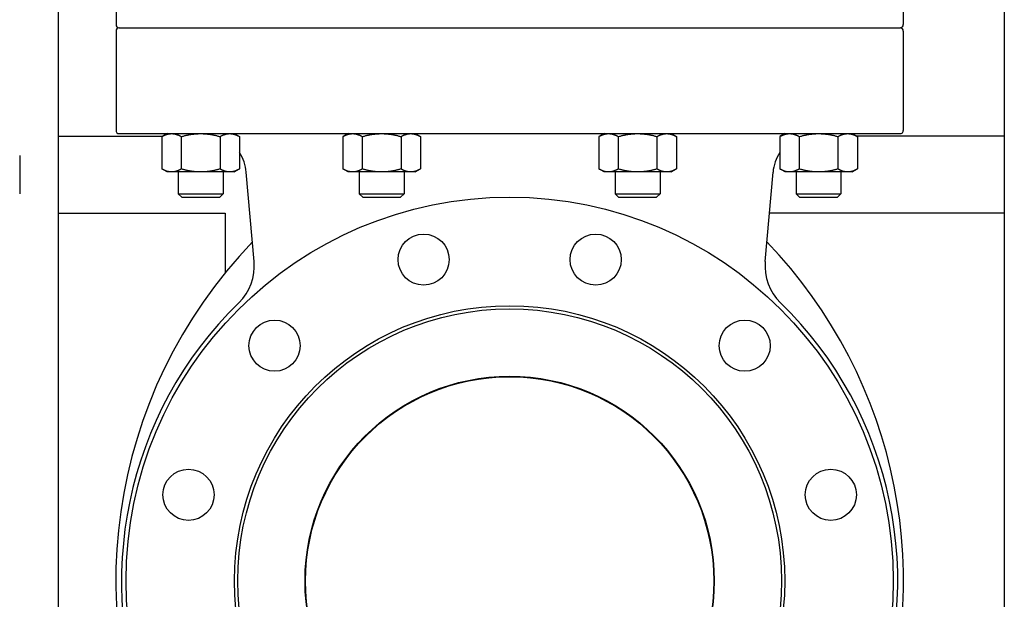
# Model space of a CAD drawing. Header units: inches. Extents: x 24 to 1128, y -58 to 748.
# Tile 477 of 656: x 601 to 620, y 345 to 356. Entities that reach past the tile are written whole.
import ezdxf

# ---------------------------------------------------------------- set-up
doc = ezdxf.new("R2010")
doc.units = ezdxf.units.IN
doc.header["$LTSCALE"] = 32
doc.header["$MEASUREMENT"] = 0
doc.layers.add('Visible (ANSI)', color=7, linetype='Continuous', lineweight=30)

msp = doc.modelspace()

# ---------------------------------------------------------------- linework, layer by layer
at = {"layer": 'Visible (ANSI)'}
for p, q in [((601.95163, 369.85867), (601.95163, 334.10867)), ((620.45163, 369.85867), (620.45163, 334.10867)), ((603.08463, 358.23367), (603.08463, 356.29217)), ((618.47663, 358.23367), (618.47663, 356.29217)), ((603.08463, 356.16617), (603.08463, 354.22467)), ((603.14763, 356.22917), (618.41363, 356.22917)), ((603.14763, 356.22917), (618.41363, 356.22917)), ((618.47663, 356.16617), (618.47663, 354.22467)), ((601.95163, 354.10867), (603.99232, 354.10867)), ((603.14763, 354.16167), (618.41363, 354.16167)), ((604.08412, 354.16167), (603.98264, 354.10308)), ((603.98264, 354.10308), (603.98264, 353.47026)), ((604.36138, 354.10308), (604.36138, 353.47026)), ((605.11887, 354.10308), (605.11887, 353.47026)), ((605.39753, 354.16086), (605.49761, 354.10308)), ((605.49761, 354.10308), (605.49761, 353.47026)), ((607.62257, 354.16167), (607.52109, 354.10308)), ((607.52109, 354.10308), (607.52109, 353.47026)), ((607.89983, 354.10308), (607.89983, 353.47026)), ((608.65731, 354.10308), (608.65731, 353.47026)), ((608.93457, 354.16167), (609.03606, 354.10308)), ((609.03606, 354.10308), (609.03606, 353.47026)), ((612.62669, 354.16167), (612.52521, 354.10308)), ((612.52521, 354.10308), (612.52521, 353.47026)), ((612.90395, 354.10308), (612.90395, 353.47026)), ((613.66144, 354.10308), (613.66144, 353.47026)), ((613.93869, 354.16167), (614.04018, 354.10308)), ((614.04018, 354.10308), (614.04018, 353.47026)), ((616.16374, 354.16086), (616.06366, 354.10308)), ((616.06366, 354.10308), (616.06366, 353.47026)), ((616.4424, 354.10308), (616.4424, 353.47026)), ((617.19988, 354.10308), (617.19988, 353.47026)), ((617.47714, 354.16167), (617.57863, 354.10308)), ((620.45163, 354.10867), (617.56894, 354.10867)), ((617.57863, 354.10308), (617.57863, 353.47026)), ((601.20163, 353.73367), (601.20163, 352.98367)), ((604.08412, 353.41167), (603.98264, 353.47026)), ((605.39612, 353.41167), (605.49761, 353.47026)), ((607.62257, 353.41167), (607.52109, 353.47026)), ((608.93457, 353.41167), (609.03606, 353.47026)), ((612.62669, 353.41167), (612.52521, 353.47026)), ((613.93869, 353.41167), (614.04018, 353.47026)), ((616.16514, 353.41167), (616.06366, 353.47026)), ((617.47714, 353.41167), (617.57863, 353.47026)), ((604.17201, 353.41167), (604.08412, 353.41167)), ((604.74012, 353.41167), (604.17201, 353.41167)), ((604.30262, 353.41167), (604.30262, 352.98332)), ((605.30824, 353.41167), (604.74012, 353.41167)), ((605.17762, 353.41167), (605.17762, 352.98332)), ((605.39612, 353.41167), (605.30824, 353.41167)), ((605.78448, 351.6602), (605.63168, 353.40675)), ((607.71046, 353.41167), (607.62257, 353.41167)), ((608.27857, 353.41167), (607.71046, 353.41167)), ((607.84107, 353.41167), (607.84107, 352.98332)), ((608.84668, 353.41167), (608.27857, 353.41167)), ((608.71607, 353.41167), (608.71607, 352.98332)), ((608.93457, 353.41167), (608.84668, 353.41167)), ((612.71458, 353.41167), (612.62669, 353.41167)), ((613.28269, 353.41167), (612.71458, 353.41167)), ((612.84519, 353.41167), (612.84519, 352.98332)), ((613.85081, 353.41167), (613.28269, 353.41167)), ((613.72019, 353.41167), (613.72019, 352.98332)), ((613.93869, 353.41167), (613.85081, 353.41167)), ((615.77678, 351.6602), (615.92959, 353.40675)), ((616.25303, 353.41167), (616.16514, 353.41167)), ((616.82114, 353.41167), (616.25303, 353.41167)), ((616.38364, 353.41167), (616.38364, 352.98332)), ((617.38925, 353.41167), (616.82114, 353.41167)), ((617.25864, 353.41167), (617.25864, 352.98332)), ((617.47714, 353.41167), (617.38925, 353.41167)), ((604.30262, 352.98332), (605.17762, 352.98332)), ((604.36877, 352.91717), (604.30262, 352.98332)), ((604.36877, 352.91717), (605.11147, 352.91717)), ((605.11147, 352.91717), (605.17762, 352.98332)), ((607.84107, 352.98332), (608.71607, 352.98332)), ((607.90722, 352.91717), (607.84107, 352.98332)), ((607.90722, 352.91717), (608.64992, 352.91717)), ((608.64992, 352.91717), (608.71607, 352.98332)), ((612.84519, 352.98332), (613.72019, 352.98332)), ((612.91134, 352.91717), (612.84519, 352.98332)), ((612.91134, 352.91717), (613.65404, 352.91717)), ((613.65404, 352.91717), (613.72019, 352.98332)), ((616.38364, 352.98332), (617.25864, 352.98332)), ((616.44979, 352.91717), (616.38364, 352.98332)), ((616.44979, 352.91717), (617.19249, 352.91717)), ((617.19249, 352.91717), (617.25864, 352.98332)), ((601.95163, 352.60867), (605.21813, 352.60867)), ((605.21813, 352.60867), (605.21813, 351.4418)), ((620.45163, 352.60867), (615.85976, 352.60867))]:
    msp.add_line(p, q, dxfattribs=at)
for centre, radius in [((610.78063, 345.42117), 7.5), ((609.09831, 351.69969), 0.5), ((612.46296, 351.69969), 0.5), ((610.78063, 345.42117), 5.378), ((610.78063, 345.42117), 5.315), ((606.18444, 350.01736), 0.5), ((615.37683, 350.01736), 0.5), ((610.78063, 345.42117), 4), ((610.78063, 345.42117), 3.99), ((604.50211, 347.10349), 0.5), ((617.05915, 347.10349), 0.5)]:
    msp.add_circle(centre, radius, dxfattribs=at)
for centre, radius, start, end in [((603.14763, 356.29217), 0.063, 180, 270), ((603.14763, 356.16617), 0.063, 90, 180), ((618.41363, 356.29217), 0.063, 270, 0), ((618.41363, 356.16617), 0.063, 0, 90), ((603.14763, 354.22467), 0.063, 180, 270), ((618.41363, 354.22467), 0.063, 270, 0), ((604.80783, 353.33467), 0.827, 5, 33.480325), ((616.75344, 353.33467), 0.827, 146.519675, 175), ((612.62846, 345.42117), 9.54783, 136.081373, 207.662302), ((608.93281, 345.42117), 9.54783, 338.457142, 43.918627), ((604.78829, 351.57304), 1, 314.247392, 5), ((616.77298, 351.57304), 1, 175, 225.752608), ((610.78063, 345.42117), 7.588, 134.247392, 45.752608)]:
    msp.add_arc(centre, radius, start, end, dxfattribs=at)
for points, weights in [([(603.98264, 354.10308), (604.08412, 354.16167), (604.17201, 354.16167)], [1.01001874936, 1.04314139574, 1]), ([(604.17201, 354.16167), (604.2599, 354.16167), (604.36138, 354.10308)], [1, 1.04314139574, 1.01001874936]), ([(604.36138, 354.10308), (604.56435, 354.16167), (604.74012, 354.16167)], [1.01001874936, 1.04314139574, 1]), ([(604.74012, 354.16167), (604.9159, 354.16167), (605.11887, 354.10308)], [1, 1.04314139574, 1.01001874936]), ([(605.11887, 354.10308), (605.22035, 354.16167), (605.30824, 354.16167)], [1.01001874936, 1.04314139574, 1]), ([(605.30824, 354.16167), (605.39612, 354.16167), (605.49761, 354.10308)], [1, 1.04314139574, 1.01001874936]), ([(607.52109, 354.10308), (607.62257, 354.16167), (607.71046, 354.16167)], [1.01001874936, 1.04314139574, 1]), ([(607.71046, 354.16167), (607.79835, 354.16167), (607.89983, 354.10308)], [1, 1.04314139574, 1.01001874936]), ([(607.89983, 354.10308), (608.1028, 354.16167), (608.27857, 354.16167)], [1.01001874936, 1.04314139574, 1]), ([(608.27857, 354.16167), (608.45435, 354.16167), (608.65731, 354.10308)], [1, 1.04314139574, 1.01001874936]), ([(608.65731, 354.10308), (608.7588, 354.16167), (608.84668, 354.16167)], [1.01001874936, 1.04314139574, 1]), ([(608.84668, 354.16167), (608.93457, 354.16167), (609.03606, 354.10308)], [1, 1.04314139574, 1.01001874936]), ([(612.52521, 354.10308), (612.62669, 354.16167), (612.71458, 354.16167)], [1.01001874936, 1.04314139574, 1]), ([(612.71458, 354.16167), (612.80247, 354.16167), (612.90395, 354.10308)], [1, 1.04314139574, 1.01001874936]), ([(612.90395, 354.10308), (613.10692, 354.16167), (613.28269, 354.16167)], [1.01001874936, 1.04314139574, 1]), ([(613.28269, 354.16167), (613.45847, 354.16167), (613.66144, 354.10308)], [1, 1.04314139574, 1.01001874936]), ([(613.66144, 354.10308), (613.76292, 354.16167), (613.85081, 354.16167)], [1.01001874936, 1.04314139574, 1]), ([(613.85081, 354.16167), (613.93869, 354.16167), (614.04018, 354.10308)], [1, 1.04314139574, 1.01001874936]), ([(616.06366, 354.10308), (616.16514, 354.16167), (616.25303, 354.16167)], [1.01001874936, 1.04314139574, 1]), ([(616.25303, 354.16167), (616.34092, 354.16167), (616.4424, 354.10308)], [1, 1.04314139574, 1.01001874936]), ([(616.4424, 354.10308), (616.64537, 354.16167), (616.82114, 354.16167)], [1.01001874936, 1.04314139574, 1]), ([(616.82114, 354.16167), (616.99692, 354.16167), (617.19988, 354.10308)], [1, 1.04314139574, 1.01001874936]), ([(617.19988, 354.10308), (617.30137, 354.16167), (617.38925, 354.16167)], [1.01001874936, 1.04314139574, 1]), ([(617.38925, 354.16167), (617.47714, 354.16167), (617.57863, 354.10308)], [1, 1.04314139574, 1.01001874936]), ([(604.17201, 353.41167), (604.08412, 353.41167), (603.98264, 353.47026)], [1, 1.04314139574, 1.01001874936]), ([(604.36138, 353.47026), (604.2599, 353.41167), (604.17201, 353.41167)], [1.01001874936, 1.04314139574, 1]), ([(604.74012, 353.41167), (604.56435, 353.41167), (604.36138, 353.47026)], [1, 1.04314139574, 1.01001874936]), ([(605.11887, 353.47026), (604.9159, 353.41167), (604.74012, 353.41167)], [1.01001874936, 1.04314139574, 1]), ([(605.30824, 353.41167), (605.22035, 353.41167), (605.11887, 353.47026)], [1, 1.04314139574, 1.01001874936]), ([(605.49761, 353.47026), (605.39612, 353.41167), (605.30824, 353.41167)], [1.01001874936, 1.04314139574, 1]), ([(607.71046, 353.41167), (607.62257, 353.41167), (607.52109, 353.47026)], [1, 1.04314139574, 1.01001874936]), ([(607.89983, 353.47026), (607.79835, 353.41167), (607.71046, 353.41167)], [1.01001874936, 1.04314139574, 1]), ([(608.27857, 353.41167), (608.1028, 353.41167), (607.89983, 353.47026)], [1, 1.04314139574, 1.01001874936]), ([(608.65731, 353.47026), (608.45435, 353.41167), (608.27857, 353.41167)], [1.01001874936, 1.04314139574, 1]), ([(608.84668, 353.41167), (608.7588, 353.41167), (608.65731, 353.47026)], [1, 1.04314139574, 1.01001874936]), ([(609.03606, 353.47026), (608.93457, 353.41167), (608.84668, 353.41167)], [1.01001874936, 1.04314139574, 1]), ([(612.71458, 353.41167), (612.62669, 353.41167), (612.52521, 353.47026)], [1, 1.04314139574, 1.01001874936]), ([(612.90395, 353.47026), (612.80247, 353.41167), (612.71458, 353.41167)], [1.01001874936, 1.04314139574, 1]), ([(613.28269, 353.41167), (613.10692, 353.41167), (612.90395, 353.47026)], [1, 1.04314139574, 1.01001874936]), ([(613.66144, 353.47026), (613.45847, 353.41167), (613.28269, 353.41167)], [1.01001874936, 1.04314139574, 1]), ([(613.85081, 353.41167), (613.76292, 353.41167), (613.66144, 353.47026)], [1, 1.04314139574, 1.01001874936]), ([(614.04018, 353.47026), (613.93869, 353.41167), (613.85081, 353.41167)], [1.01001874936, 1.04314139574, 1]), ([(616.25303, 353.41167), (616.16514, 353.41167), (616.06366, 353.47026)], [1, 1.04314139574, 1.01001874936]), ([(616.4424, 353.47026), (616.34092, 353.41167), (616.25303, 353.41167)], [1.01001874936, 1.04314139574, 1]), ([(616.82114, 353.41167), (616.64537, 353.41167), (616.4424, 353.47026)], [1, 1.04314139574, 1.01001874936]), ([(617.19988, 353.47026), (616.99692, 353.41167), (616.82114, 353.41167)], [1.01001874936, 1.04314139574, 1]), ([(617.38925, 353.41167), (617.30137, 353.41167), (617.19988, 353.47026)], [1, 1.04314139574, 1.01001874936]), ([(617.57863, 353.47026), (617.47714, 353.41167), (617.38925, 353.41167)], [1.01001874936, 1.04314139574, 1])]:
    msp.add_rational_spline(points, weights, degree=2, dxfattribs=at)

doc.saveas('drawing.dxf')
